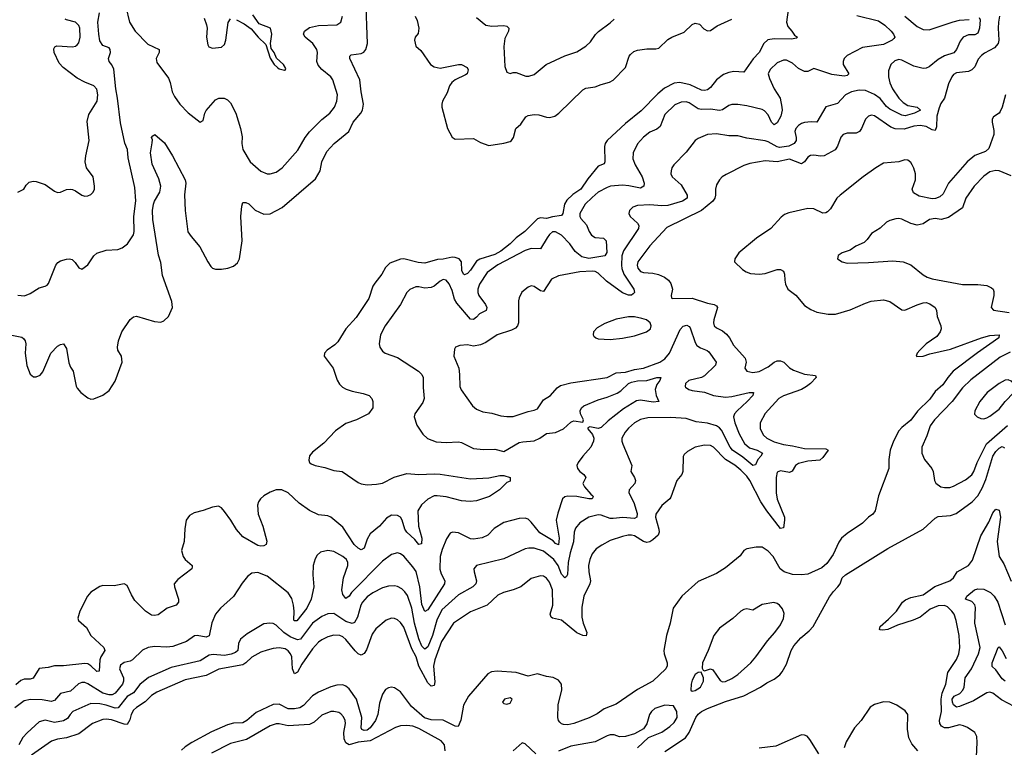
# Model space of a CAD drawing. Header units: inches. Extents: x 1694797 to 1849917, y 907313 to 1017959.
# Tile 388 of 656: x 1731682 to 1738165, y 980173 to 984966. Entities that reach past the tile are written whole.
import ezdxf

# ---------------------------------------------------------------- set-up
doc = ezdxf.new("R2010")
doc.units = ezdxf.units.IN
doc.header["$MEASUREMENT"] = 0
doc.layers.add('B7938', color=7, linetype='Continuous')

msp = doc.modelspace()

# ---------------------------------------------------------------- linework, layer by layer
at = {"layer": 'B7938', "color": 5}
for points, elevation in [([(1731628.7, 982888.7), (1731695, 982875), (1731706.9, 982866.9), (1731718, 982850), (1731722.3, 982830), (1731718.5, 982770), (1731729.1, 982689.1), (1731750.4, 982630.4), (1731773.4, 982613.4), (1731790, 982613), (1731816, 982624), (1731833.2, 982646.8), (1731887.2, 982770), (1731930, 982815.6), (1731950, 982827), (1731970, 982830.4), (1731990, 982801), (1732006, 982706), (1732016.9, 982676.9), (1732033.4, 982650), (1732053, 982553), (1732059.6, 982539.6), (1732083.8, 982510), (1732130, 982474.9), (1732150, 982467), (1732170, 982468.8), (1732227.9, 982492.1), (1732270, 982522.6), (1732310, 982585.5), (1732355.4, 982710), (1732351.5, 982750), (1732327, 982790), (1732325.6, 982810), (1732332.6, 982850), (1732354, 982910), (1732410, 982990.3), (1732430, 983008.7), (1732450, 983013.7), (1732570, 982977), (1732610, 982974), (1732630, 982982), (1732660.5, 983010), (1732687.4, 983070), (1732683.5, 983110), (1732621.7, 983281.7), (1732610, 983366.6), (1732595.7, 983415.7), (1732557.5, 983650), (1732556.6, 983710), (1732563.2, 983750), (1732570, 983770.3), (1732604.7, 983830), (1732609.8, 983869.8), (1732598, 983918), (1732553.3, 984013.3), (1732542.7, 984090), (1732554.7, 984154.7), (1732555.1, 984175.1), (1732549.7, 984190), (1732559.1, 984200.9), (1732570.5, 984210.5), (1732634.1, 984154.1), (1732686.7, 984070), (1732771.5, 983910), (1732774.9, 983890), (1732767.5, 983812.5), (1732770.2, 983709.8), (1732789.2, 983569.2), (1732810, 983537.2), (1732867, 983470), (1732919.7, 983370), (1732940.7, 983340.7), (1732950, 983330.3), (1732970, 983322), (1733010, 983322.2), (1733051.6, 983328.4), (1733090, 983342), (1733116.4, 983363.6), (1733129.8, 983390), (1733146.8, 983510), (1733138.2, 983670), (1733143.3, 983736.7), (1733150, 983762.8), (1733170, 983762.4), (1733190, 983752), (1733232.3, 983712.3), (1733290, 983686), (1733330, 983688), (1733410, 983728.3), (1733630, 983917.7), (1733659.4, 983970), (1733670.9, 984029.1), (1733702.9, 984097.1), (1733752.3, 984150), (1733847.7, 984230), (1733877.7, 984290), (1733928.1, 984350), (1733939.1, 984370), (1733944.5, 984410), (1733929.2, 984490), (1733922.2, 984570), (1733856.4, 984710), (1733854.5, 984725.5), (1733864.9, 984735.1), (1733930, 984742.7), (1733947.5, 984752.5), (1733960.6, 984770), (1733970.8, 984809.2), (1733959.8, 985110)], 720), ([(1736742.3, 985030), (1736731.6, 984950), (1736740.2, 984920.2), (1736766.8, 984890), (1736783, 984863), (1736802, 984850), (1736796, 984844), (1736762.5, 984837.5), (1736650, 984839.8), (1736606.7, 984833.3), (1736580.8, 984810), (1736550.2, 984750), (1736512.1, 984707.9), (1736450, 984619.3), (1736384.9, 984624.9), (1736350, 984618.6), (1736315.2, 984604.8), (1736269.2, 984570.7), (1736230, 984519.8), (1736210, 984504.8), (1736190, 984499.2), (1736170, 984502.4), (1736096.5, 984536.5), (1736027.7, 984552.3), (1735992, 984548), (1735926.2, 984513.8), (1735882.7, 984477.3), (1735774.3, 984365.7), (1735670, 984281.9), (1735550.2, 984170), (1735537.1, 984150), (1735532.6, 984130), (1735535.2, 984030), (1735530, 984016), (1735490, 984000.4), (1735422.3, 983917.7), (1735375.7, 983850), (1735324.6, 983815.4), (1735283.7, 983776.3), (1735268.4, 983750), (1735256.8, 983690), (1735250, 983675.8), (1735190, 983667.8), (1735150, 983657.3), (1735110, 983661.4), (1735090, 983654.6), (1735007.2, 983570), (1734950, 983528.5), (1734910.1, 983490), (1734850, 983442.3), (1734810, 983419.9), (1734711.6, 983388.4), (1734690, 983374.7), (1734650, 983315.4), (1734630, 983294.3), (1734610, 983284.8), (1734604.5, 983290), (1734593.6, 983313.6), (1734590.9, 983370.9), (1734575.6, 983390), (1734550, 983400.2), (1734530, 983401.5), (1734470, 983387.6), (1734432.8, 983387.2), (1734350, 983361.5), (1734305.6, 983365.6), (1734210, 983389.8), (1734190, 983388), (1734118.7, 983361.3), (1734090, 983333.3), (1734065.7, 983290), (1734018.9, 983230), (1734007.5, 983210), (1733979.7, 983130), (1733896.1, 983003.9), (1733828.2, 982930), (1733776.7, 982843.3), (1733756.6, 982823.4), (1733706.4, 982790), (1733688.8, 982770), (1733687, 982750), (1733746.4, 982670), (1733772.5, 982592.5), (1733786.2, 982566.2), (1733806.4, 982546.4), (1733831.7, 982531.7), (1733870, 982518.8), (1733944, 982504), (1733982.8, 982490), (1734000.7, 982470), (1734007.3, 982450), (1734007.3, 982410), (1733977.3, 982370), (1733899.3, 982330), (1733830, 982305.7), (1733761.6, 982258.4), (1733684.4, 982175.6), (1733610, 982116.4), (1733590, 982092.8), (1733584.9, 982064.9), (1733589.2, 982050), (1733600.8, 982040.8), (1733627.3, 982030), (1733690, 982017.2), (1733750, 981997.7), (1733804, 981990), (1733910, 981916.9), (1733930, 981908.8), (1733970, 981903), (1734030, 981906.3), (1734070, 981913.6), (1734148, 981952), (1734230, 981976.1), (1734310, 981969.5), (1734410, 981975.3), (1734450, 981973.2), (1734650, 981942.4), (1734770, 981948.5), (1734844, 981964), (1734870, 981964), (1734912, 981950), (1734910, 981926), (1734890, 981918), (1734841, 981870), (1734774.1, 981825.9), (1734690, 981796.8), (1734647.1, 981792.9), (1734590, 981796.2), (1734490, 981822.4), (1734430.5, 981830.5), (1734410, 981829), (1734370, 981808.9), (1734326.7, 981770), (1734302.7, 981730), (1734307.5, 981630), (1734330.2, 981550), (1734327.3, 981512.7), (1734310, 981509.6), (1734282.7, 981542.7), (1734229.9, 981590), (1734216.8, 981610), (1734200.2, 981670), (1734189.2, 981689.2), (1734170, 981700.7), (1734130, 981702), (1734097.1, 981682.9), (1734050, 981629.8), (1733990, 981578.8), (1733970, 981545.4), (1733950, 981485.7), (1733930, 981473), (1733910, 981485.2), (1733884.9, 981510), (1733810, 981624.1), (1733730, 981688.6), (1733710, 981697.1), (1733650, 981705), (1733590, 981734.1), (1733520.7, 981780.7), (1733450, 981848.7), (1733408.3, 981868.3), (1733370, 981869.1), (1733330, 981853.6), (1733290, 981829), (1733267.8, 981810), (1733253.2, 981790), (1733248.3, 981768.3), (1733251.4, 981710), (1733282, 981630), (1733308.5, 981531.5), (1733304.9, 981510), (1733290, 981500.5), (1733270, 981498.5), (1733250, 981503.1), (1733150, 981560.8), (1733108.1, 981608.1), (1733070.7, 981670), (1733030, 981725.7), (1733010, 981749.7), (1732990, 981761.3), (1732950, 981755.3), (1732890, 981732.8), (1732830, 981718.5), (1732799.2, 981700.8), (1732778.3, 981670), (1732768.3, 981611.7), (1732764, 981530), (1732746.7, 981470), (1732758.3, 981430), (1732770, 981410.4), (1732818, 981370), (1732817.1, 981362.9), (1732814, 981350), (1732721.7, 981278.3), (1732699.5, 981250), (1732700.3, 981230), (1732726.7, 981150), (1732726.4, 981130), (1732710.8, 981110), (1732653, 981090), (1732593.4, 981046.6), (1732570, 981041.4), (1732550, 981044.2), (1732510, 981069.7), (1732440.4, 981140.4), (1732417.1, 981177.1), (1732390, 981239.3), (1732370, 981249.6), (1732302.5, 981237.5), (1732230, 981238.3), (1732210, 981232.6), (1732150, 981194.7), (1732127, 981170), (1732077, 981070), (1732064.9, 981024.9), (1732068.9, 981008.9), (1732122.3, 980962.3), (1732149.1, 980910), (1732236.1, 980830), (1732241.6, 980810), (1732215.9, 980770), (1732208.3, 980750), (1732204, 980676), (1732190, 980672.8), (1732150.8, 980710.8), (1732130, 980722.7), (1732110, 980725.6), (1731969.9, 980709.9), (1731910, 980709.8), (1731870, 980698), (1731810, 980692.5), (1731770.9, 980629.1), (1731750, 980622.3), (1731710, 980622), (1731690, 980614), (1731656, 980584)], 720), ([(1731670, 983150.4), (1731712.7, 983147.3), (1731750, 983163.1), (1731810, 983200.5), (1731850, 983210.7), (1731862, 983218), (1731871.5, 983228.5), (1731920.5, 983350), (1731932.6, 983367.4), (1731950, 983378.4), (1731990, 983388.4), (1732010, 983390.4), (1732026, 983386), (1732046.7, 983366.7), (1732070, 983330.8), (1732090, 983322), (1732130, 983350.6), (1732169.7, 983410.3), (1732190, 983428.2), (1732250, 983448.2), (1732327, 983453), (1732357.2, 983462.8), (1732391.1, 983488.9), (1732431, 983549), (1732435.1, 983570), (1732432.3, 983670), (1732446.2, 983773.8), (1732439.8, 983859.8), (1732395.7, 984055.7), (1732391.6, 984110), (1732373.6, 984153.6), (1732345.9, 984285.9), (1732326.5, 984450), (1732313.6, 984510), (1732300.3, 984640.3), (1732289.1, 984669.1), (1732271.1, 984690), (1732265.6, 984710), (1732278.5, 984750), (1732277.4, 984770), (1732270, 984780.7), (1732230, 984796.3), (1732210, 984827), (1732202.2, 984870), (1732196.4, 984950), (1732208, 985010)], 740), ([(1732379.3, 985050), (1732405.2, 984950), (1732440.9, 984890), (1732525.7, 984805.7), (1732600.3, 984770), (1732599, 984750), (1732581.2, 984710), (1732583.6, 984683.6), (1732661.1, 984581.1), (1732672, 984552), (1732685.1, 984490), (1732700.8, 984460.8), (1732736.5, 984410), (1732790, 984352.8), (1732870, 984291), (1732890, 984302), (1732900.5, 984350), (1732910, 984367.3), (1732970, 984437.3), (1732992.1, 984447.9), (1733027.9, 984447.9), (1733050, 984437.3), (1733070, 984419.1), (1733104.9, 984350), (1733135.8, 984250), (1733145.9, 984194.1), (1733144.6, 984150), (1733151.8, 984110), (1733199.5, 984030), (1733270, 983967.7), (1733310, 983951.6), (1733330, 983950.3), (1733370, 983961.3), (1733410, 983989.1), (1733513, 984107), (1733560.6, 984190), (1733590, 984228.3), (1733672, 984308), (1733722.7, 984350), (1733754.4, 984390), (1733770.8, 984430), (1733774, 984470), (1733743.9, 984570), (1733731.1, 984590), (1733670, 984637.8), (1733646.5, 984666.5), (1733639, 984690), (1733641.8, 984750), (1733638.2, 984770), (1733611.6, 984810), (1733561, 984850), (1733549.8, 984870), (1733556.4, 984890), (1733590, 984914.5), (1733650, 984927.1), (1733768.7, 984931.3), (1733795.1, 984950), (1733806.6, 984990)], 740), ([(1737194.2, 984994.2), (1737337.3, 984957.3), (1737378.6, 984930), (1737420.2, 984890), (1737435.5, 984870), (1737443.6, 984850), (1737438.3, 984841.7), (1737426.7, 984830), (1737370, 984803.4), (1737230, 984781.9), (1737129, 984730), (1737109.3, 984710), (1737103, 984690), (1737104.6, 984670), (1737141.1, 984610), (1737130, 984598.9), (1737110, 984592.8), (1737030, 984604.3), (1736910, 984643.5), (1736870, 984623.6), (1736850, 984624.4), (1736810, 984644.5), (1736770, 984680.3), (1736730, 984699), (1736710, 984699.4), (1736670, 984681.2), (1736622, 984638), (1736610.2, 984610), (1736618.6, 984578.6), (1736650.2, 984510), (1736689.3, 984449.3), (1736700.9, 984390), (1736702.1, 984370), (1736694, 984330), (1736670, 984287), (1736650, 984273.7), (1736631.5, 984291.5), (1736610, 984339.7), (1736584.8, 984364.8), (1736570, 984373.8), (1736470, 984399), (1736410, 984406.8), (1736370, 984407), (1736350, 984400.3), (1736310, 984372.9), (1736290, 984368.1), (1736230, 984377.5), (1736170, 984375), (1736150, 984379.3), (1736090, 984417.2), (1736070, 984424.2), (1736038, 984422), (1735995.4, 984404.6), (1735930, 984341.3), (1735898.7, 984261.3), (1735876.1, 984243.9), (1735830, 984224), (1735790, 984193), (1735750, 984147.3), (1735721.1, 984090), (1735718.9, 984050), (1735734.7, 984010), (1735780.5, 983930), (1735792.7, 983890), (1735791.6, 983868.4), (1735770, 983855.3), (1735692.3, 983872.3), (1735650, 983876.3), (1735571.4, 983868.6), (1735550, 983861.5), (1735491.6, 983830), (1735450, 983794), (1735406, 983750), (1735370.2, 983690), (1735369.3, 983670), (1735375.8, 983655.8), (1735414.4, 983614.4), (1735430.2, 983570), (1735445.6, 983545.6), (1735470, 983530.9), (1735526, 983526), (1735542.4, 983510), (1735546.6, 983433.4), (1735534.9, 983410), (1735430, 983393.1), (1735383.7, 983403.7), (1735339.9, 983439.9), (1735304.2, 983490), (1735250, 983547.1), (1735210, 983569), (1735190, 983567.7), (1735170, 983552), (1735154, 983530), (1735110, 983456.8), (1735050, 983459.3), (1735010, 983445.9), (1734830, 983351.4), (1734759.5, 983300.5), (1734710, 983222.9), (1734699.2, 983190), (1734698.6, 983170), (1734703.9, 983150), (1734749.3, 983090), (1734757.5, 983070), (1734753.4, 983050), (1734710, 983028.9), (1734690, 983006), (1734670, 982991.7), (1734650, 982993.5), (1734559.6, 983099.6), (1734545, 983125), (1734530, 983181.1), (1734510, 983225.7), (1734490, 983250.9), (1734470, 983254), (1734450, 983244.2), (1734410, 983209.8), (1734390, 983201.2), (1734350, 983197.8), (1734310, 983207.2), (1734290, 983207.1), (1734250, 983189.7), (1734230, 983169.6), (1734189.3, 983090.7), (1734088.8, 982950), (1734057, 982890), (1734048.5, 982830), (1734052.7, 982810), (1734070, 982782), (1734089, 982769), (1734170, 982740.3), (1734308.2, 982650), (1734328.5, 982630), (1734337.6, 982610), (1734337.3, 982542.7), (1734345.2, 982470), (1734335.6, 982444.4), (1734282.3, 982370), (1734278.3, 982350), (1734295.5, 982295.5), (1734335.5, 982235.5), (1734367.6, 982207.6), (1734424.7, 982184.7), (1734490, 982180.8), (1734570, 982185.5), (1734590, 982180.8), (1734670, 982142.3), (1734735.6, 982135.6), (1734810, 982137), (1734870, 982122.3), (1734970, 982180.5), (1734993.6, 982186.4), (1735070, 982191.2), (1735107.3, 982210), (1735150, 982239.8), (1735210, 982248), (1735263.1, 982270), (1735310, 982315.2), (1735320.2, 982319.8), (1735330, 982322.8), (1735390, 982314.8), (1735393.3, 982330), (1735374.5, 982370), (1735372.1, 982390), (1735380.3, 982410), (1735396.7, 982423.3), (1735490, 982462.3), (1735550, 982479.5), (1735615, 982505), (1735639.1, 982520.9), (1735690, 982568.8), (1735710, 982577.5), (1735750, 982587.8), (1735810, 982588.8), (1735877.2, 982610), (1735902.8, 982610), (1735897.3, 982590), (1735877.1, 982562.9), (1735866, 982530), (1735871.4, 982491.4), (1735890.4, 982450), (1735852.6, 982447.4), (1735770, 982459.9), (1735744, 982456), (1735658.3, 982401.7), (1735556.2, 982323.8), (1735510, 982279.4), (1735490, 982272.8), (1735435.9, 982284.1), (1735422.6, 982277.4), (1735422.6, 982270), (1735453.4, 982233.4), (1735461.2, 982210), (1735460.1, 982190), (1735442.6, 982150), (1735389.3, 982090), (1735359.6, 982050), (1735350.3, 982030), (1735353.4, 982010), (1735369.4, 981989.4), (1735397.1, 981970), (1735408.4, 981950), (1735390.3, 981910), (1735400.3, 981890), (1735441.5, 981841.5), (1735456.4, 981830), (1735456.7, 981823.3), (1735451.3, 981810), (1735430.1, 981809.9), (1735350, 981826.2), (1735291.6, 981828.4), (1735270, 981823.1), (1735255.2, 981810), (1735224, 981716), (1735214.7, 981670), (1735233.9, 981550), (1735230, 981506.3), (1735210, 981515.3), (1735193.5, 981533.5), (1735106.3, 981586.3), (1735050, 981657.2), (1735030, 981676.9), (1735010, 981682.7), (1734970, 981680.3), (1734870, 981653.3), (1734805.3, 981614.7), (1734763.7, 981570), (1734727.1, 981552.9), (1734670, 981544.9), (1734650, 981547.4), (1734570, 981585.1), (1734530.4, 981589.6), (1734516.7, 981583.3), (1734492.4, 981547.6), (1734463.1, 981476.9), (1734450.8, 981429.2), (1734446.9, 981346.9), (1734456.2, 981316.2), (1734481.3, 981270), (1734477.9, 981250), (1734370, 981079.8), (1734350, 981066.9), (1734330, 981113.3), (1734317, 981230), (1734291.2, 981331.2), (1734270, 981362.9), (1734210, 981432.1), (1734190, 981446.9), (1734170, 981454.3), (1734130, 981442.4), (1734070, 981399.7), (1733866.8, 981193.2), (1733850, 981167.9), (1733830, 981154), (1733810, 981179.7), (1733803.6, 981210), (1733813.5, 981290), (1733842.4, 981370), (1733842.2, 981390), (1733832.5, 981410), (1733810, 981430.8), (1733750, 981462.6), (1733710, 981469.6), (1733662, 981458), (1733641.1, 981438.9), (1733626, 981414), (1733613.7, 981370), (1733611.6, 981310), (1733618.9, 981230), (1733600.4, 981150), (1733571.2, 981090), (1733507.4, 981007.4), (1733490, 981005.4), (1733487.3, 981010), (1733489.3, 981070), (1733485.5, 981110), (1733473.8, 981153.8), (1733450, 981189.8), (1733310, 981300.3), (1733250, 981324), (1733210, 981319.6), (1733182, 981298), (1733145.7, 981254.3), (1733090, 981166), (1733003.1, 981090), (1732971.7, 981050), (1732945.9, 980994.1), (1732930, 980907.8), (1732910, 980898.2), (1732850, 980910.9), (1732831.6, 980908.4), (1732780.4, 980870), (1732690, 980838), (1732650, 980833.8), (1732570, 980836.8), (1732526.8, 980830), (1732490, 980813.3), (1732424.4, 980750), (1732410, 980741), (1732370, 980733.1), (1732345.9, 980714.1), (1732339.1, 980690), (1732364.1, 980630), (1732365.7, 980610), (1732357.5, 980590), (1732310.1, 980530), (1732290, 980519.7), (1732270, 980518.5), (1732229, 980529), (1732130, 980592.2), (1732110, 980600.7), (1732090, 980601.2), (1732068.9, 980591.1), (1732016.1, 980543.9), (1731950, 980527.1), (1731910, 980482.8), (1731901.3, 980478.7), (1731890, 980475), (1731830, 980485.2), (1731752.2, 980487.8), (1731710, 980478.5), (1731650, 980434.2)], 740), ([(1731670, 983830.8), (1731709.4, 983850.6), (1731723.9, 983876.1), (1731744.2, 983895.8), (1731770, 983901.6), (1731790, 983899.5), (1731850, 983879.3), (1731910, 983835.5), (1731930, 983828), (1731950, 983830.5), (1731990, 983848.2), (1732014, 983850), (1732030, 983848), (1732050, 983838), (1732091, 983810), (1732110, 983803.7), (1732130, 983805.3), (1732150, 983814.9), (1732165.1, 983830), (1732174, 983850), (1732174.3, 983870), (1732165.6, 983930), (1732121.1, 983990), (1732113.1, 984030), (1732117.2, 984070), (1732138, 984170), (1732125.3, 984294.7), (1732137.8, 984342.2), (1732191.1, 984430), (1732196.4, 984470), (1732190, 984509), (1732169.2, 984530), (1732110, 984553.3), (1732060.2, 984580.2), (1731967.3, 984650), (1731940.6, 984680.6), (1731908.2, 984750), (1731905.4, 984774.6), (1731913.1, 984786.9), (1731926.9, 984793.1), (1732030, 984786.9), (1732050, 984791.6), (1732059.7, 984800.3), (1732070, 984812.7), (1732079.1, 984850), (1732076.8, 984910), (1732070, 984927.8), (1732050, 984949.7), (1731990, 984964.2), (1731982, 984970)], 760), ([(1737999.2, 984979.2), (1738004.9, 984964.9), (1738000.5, 984910), (1737990, 984876.3), (1737970, 984866), (1737930, 984865.2), (1737894.7, 984850), (1737875.1, 984824.9), (1737850, 984768.6), (1737832.9, 984747.1), (1737770, 984728.9), (1737730, 984703.4), (1737670, 984654.5), (1737650, 984645.6), (1737630, 984645.4), (1737570, 984659.1), (1737490, 984699.8), (1737470, 984704), (1737444.1, 984695.9), (1737417.6, 984670), (1737403.1, 984630), (1737401.2, 984590), (1737410.2, 984550), (1737428.6, 984510), (1737469.4, 984450), (1737499.8, 984419.8), (1737530, 984401.1), (1737590.7, 984390), (1737612, 984370), (1737573, 984350), (1737511.9, 984331.9), (1737490, 984336.2), (1737410, 984377.3), (1737390, 984393.4), (1737346.4, 984446.4), (1737310, 984474), (1737250, 984499.6), (1737210, 984501.9), (1737159.5, 984490), (1737119.5, 984470), (1737065.5, 984414.5), (1736989.1, 984390.9), (1736930.1, 984289.9), (1736893.3, 984293.3), (1736850, 984289), (1736830, 984283.1), (1736809, 984270), (1736791.4, 984250), (1736786.4, 984230), (1736795, 984190), (1736794.2, 984170), (1736780.7, 984150), (1736746.2, 984133.8), (1736684.8, 984124.8), (1736668.7, 984128.7), (1736610, 984162.2), (1736590, 984167.2), (1736470, 984185.3), (1736410, 984200.4), (1736350, 984200.3), (1736270, 984215), (1736210, 984209.8), (1736150, 984183.1), (1736130, 984169.7), (1736070, 984093.3), (1735988.5, 984010), (1735975.3, 983990), (1735970.3, 983970), (1735968.7, 983950), (1735977.6, 983930), (1736038, 983878), (1736076.1, 983810), (1736075.6, 983790), (1736046.7, 983770), (1735950, 983742.2), (1735910, 983739.3), (1735830, 983745.8), (1735750, 983741.4), (1735718, 983730), (1735697.1, 983710), (1735692.4, 983690), (1735700.4, 983670), (1735750, 983625.3), (1735759.2, 983610), (1735757.1, 983590), (1735657.2, 983442.8), (1735646.2, 983410), (1735644, 983350), (1735646.2, 983326.2), (1735659.6, 983290), (1735724.7, 983190), (1735728.9, 983170), (1735720.5, 983159.5), (1735710, 983152.4), (1735690, 983150.8), (1735650, 983166.4), (1735544.4, 983244.4), (1735490, 983295.5), (1735470, 983306.3), (1735450, 983310.5), (1735370, 983305.5), (1735230, 983278.7), (1735184.2, 983255.8), (1735130, 983176.3), (1735110, 983179.7), (1735070, 983209.6), (1735050, 983212.6), (1735030, 983203.6), (1734988.9, 983171.1), (1734970, 983134), (1734965.9, 983114.1), (1734965.5, 982970), (1734958.9, 982950), (1734945.6, 982934.4), (1734919.3, 982920.7), (1734826.4, 982890), (1734750, 982839.7), (1734715.3, 982824.7), (1734670, 982816.4), (1734630, 982824.5), (1734580.5, 982819.5), (1734550.7, 982809.3), (1734545.2, 982794.8), (1734540.3, 982750), (1734572.2, 982670), (1734578, 982630), (1734580.3, 982550), (1734588.1, 982528.1), (1734663.4, 982423.4), (1734690, 982399.5), (1734730, 982382), (1734790, 982373.8), (1734850, 982356.9), (1734890, 982351.6), (1734930, 982352.9), (1735030, 982384.9), (1735070, 982393.1), (1735090, 982403.6), (1735130, 982462.3), (1735177, 982490), (1735219.5, 982540.5), (1735243, 982557), (1735310, 982573.4), (1735550, 982608.4), (1735610, 982639.1), (1735670, 982645.1), (1735730, 982662.1), (1735790, 982671.7), (1735896.8, 982710), (1735930, 982733.1), (1735959.3, 982770), (1736030, 982924.4), (1736050, 982948), (1736073.8, 982953.8), (1736090, 982945.3), (1736096.1, 982936.1), (1736130, 982839.3), (1736141, 982821), (1736163.7, 982803.7), (1736207.6, 982787.6), (1736218.9, 982778.9), (1736268, 982710), (1736263.5, 982690), (1736190, 982620.3), (1736170, 982609.8), (1736087, 982590), (1736066, 982570), (1736062.6, 982550), (1736066, 982546), (1736088, 982530), (1736110, 982524.1), (1736190, 982513.4), (1736250, 982491.6), (1736330, 982479.8), (1736370, 982483), (1736484, 982510), (1736513, 982510), (1736508.8, 982490), (1736471.8, 982450), (1736405.2, 982390), (1736388.7, 982370), (1736382.7, 982350), (1736389.5, 982310), (1736418.6, 982238.6), (1736454.3, 982174.3), (1736486.2, 982146.2), (1736538, 982130), (1736573.4, 982110), (1736561.5, 982090), (1736541.6, 982070), (1736527.1, 982032.9), (1736510, 982028.9), (1736443.6, 982083.6), (1736374.3, 982130), (1736359.9, 982150), (1736302.1, 982262.1), (1736290, 982276.9), (1736269.8, 982290), (1736210, 982307.7), (1736136.8, 982316.8), (1736070, 982339.7), (1735970, 982344.9), (1735817.5, 982342.5), (1735770, 982331.6), (1735730, 982309.8), (1735690, 982275.6), (1735669.2, 982250), (1735647.2, 982210), (1735646.8, 982190), (1735653.2, 982170), (1735712, 982030), (1735704.9, 981990), (1735730.2, 981950.2), (1735736.9, 981930), (1735731.4, 981910), (1735695.2, 981870), (1735691.6, 981850), (1735726, 981786), (1735747.4, 981712.6), (1735745.4, 981690), (1735730, 981680.2), (1735653.3, 981686.7), (1735590, 981679.5), (1735570, 981680.9), (1735510, 981702), (1735490, 981703.7), (1735430, 981689.8), (1735370, 981651.1), (1735342.3, 981617.7), (1735332, 981590), (1735327.4, 981527.4), (1735305.4, 981454.6), (1735291.9, 981390), (1735289.3, 981310.7), (1735282.2, 981297.8), (1735270.2, 981289.8), (1735250, 981314.8), (1735226.9, 981370), (1735198.8, 981410), (1735130, 981464.4), (1735070, 981485.2), (1735034.6, 981485.4), (1735010, 981480.3), (1734870, 981415.5), (1734688.7, 981371.3), (1734672, 981350), (1734673.1, 981330), (1734690.2, 981270.2), (1734685.5, 981250), (1734665.3, 981230), (1734570, 981178.6), (1734461.9, 981078.1), (1734428.3, 981010), (1734399.5, 980910), (1734370, 980835.1), (1734350, 980820.2), (1734330, 980838.8), (1734310, 980887.4), (1734280.1, 980990), (1734263.4, 981090), (1734234.3, 981174.3), (1734218.1, 981198.1), (1734197.4, 981217.4), (1734170, 981233.2), (1734150, 981237), (1734110, 981235.4), (1734070, 981222.9), (1734006.5, 981190), (1733970, 981164.4), (1733938.9, 981130), (1733927.2, 981110), (1733906.5, 981030), (1733885.3, 980994.7), (1733870, 980989.1), (1733830, 981003), (1733750, 981054.5), (1733710, 981052.1), (1733670, 981035), (1733610, 980991.3), (1733530, 980886.1), (1733510, 980880.9), (1733461.8, 980901.8), (1733420.5, 980930), (1733370, 980978.2), (1733350, 980988.7), (1733328.2, 980991.8), (1733290, 980986), (1733178.6, 980921.4), (1733134.8, 980885.2), (1733122.8, 980857.2), (1733117, 980810), (1733103, 980797), (1733073.7, 980786.3), (1733030, 980778.4), (1732955.6, 980784.4), (1732930, 980779.6), (1732870, 980742.5), (1732679.9, 980700.1), (1732530, 980632.5), (1732473.3, 980586.7), (1732430, 980532.2), (1732390, 980507.1), (1732330, 980433.3), (1732310, 980430.4), (1732250, 980451.7), (1732210, 980459.7), (1732150, 980462.2), (1732031.3, 980408.7), (1732013, 980390), (1731996.5, 980363.5), (1731970, 980346.8), (1731910, 980337.9), (1731850, 980353), (1731810, 980342.2), (1731730, 980269.8), (1731701.9, 980238.1), (1731675.5, 980190)], 760), ([(1738134, 984990), (1738127.5, 984950), (1738125, 984910), (1738129, 984830), (1738124.6, 984810), (1738100.2, 984779.8), (1738034.1, 984745.9), (1738013.6, 984730), (1737993.5, 984706.5), (1737970, 984654.5), (1737950, 984634.8), (1737930, 984625.6), (1737850, 984616.1), (1737830, 984604), (1737818.5, 984590), (1737796.5, 984543.5), (1737770.7, 984449.3), (1737746.6, 984413.4), (1737735.1, 984384.9), (1737720.1, 984330), (1737719, 984261), (1737710, 984236.3), (1737690, 984240.3), (1737650, 984263.4), (1737610, 984269.2), (1737570, 984263.9), (1737505, 984245), (1737446.4, 984246.4), (1737418.1, 984258.1), (1737310, 984332), (1737290, 984337.2), (1737270, 984329.7), (1737251.8, 984310), (1737224.4, 984250), (1737210.2, 984229.8), (1737190, 984219.3), (1737130, 984218.8), (1737103.1, 984210), (1737087.5, 984192.5), (1737066.4, 984133.6), (1737051.6, 984108.4), (1736979.1, 984070), (1736953.7, 984066.3), (1736910, 984072.9), (1736888.8, 984071.2), (1736870, 984061.1), (1736850, 984029.7), (1736830, 984016.4), (1736750, 984047.5), (1736670, 984029.9), (1736590, 984035.7), (1736490, 984018.3), (1736450, 984004.4), (1736332.9, 983947.1), (1736307, 983930), (1736288.6, 983911.4), (1736270, 983878), (1736262.6, 983850), (1736263.8, 983810), (1736259.8, 983790), (1736245, 983770), (1736170.5, 983709.5), (1735943.5, 983596.5), (1735830, 983475.3), (1735751.8, 983370), (1735747.4, 983350), (1735751.1, 983330), (1735770, 983307.5), (1735790, 983301), (1735850, 983296.3), (1735888, 983288), (1735926.4, 983270), (1735953.7, 983250), (1735968.3, 983228.3), (1735980.2, 983190), (1735970.4, 983150), (1735973, 983133), (1735978, 983130), (1736110, 983130.6), (1736210, 983099.1), (1736254.9, 983090), (1736270, 983080.9), (1736276.1, 983070), (1736252.3, 982990), (1736249.4, 982969.4), (1736254, 982950), (1736270, 982936.5), (1736310, 982916.5), (1736335.5, 982895.5), (1736355, 982870), (1736381.5, 982821.5), (1736457.5, 982737.5), (1736465.4, 982710), (1736457, 982670), (1736470.3, 982650.3), (1736510, 982641.6), (1736550, 982648.1), (1736610, 982678.6), (1736650, 982711), (1736670, 982718.9), (1736690, 982719.5), (1736713.7, 982710), (1736750, 982673.2), (1736776.8, 982656.8), (1736850, 982631.7), (1736921.4, 982621.4), (1736926.7, 982610), (1736888.2, 982570), (1736862, 982550), (1736828.8, 982530), (1736711.6, 982488.4), (1736680.3, 982470), (1736590, 982373), (1736556.9, 982310), (1736557.4, 982270), (1736579.1, 982230), (1736600.2, 982210), (1736650, 982185.2), (1736710, 982166.9), (1736770, 982159.3), (1736850, 982141), (1736990, 982139.5), (1737004.9, 982130), (1736970, 982082.4), (1736950, 982065.1), (1736870, 982057.4), (1736810, 982042.9), (1736788.9, 982030), (1736767.5, 981992.5), (1736750, 981982.6), (1736690, 981994.8), (1736670, 981986.6), (1736661.8, 981950), (1736662.3, 981850), (1736670, 981808.7), (1736717, 981690), (1736718.1, 981670), (1736710, 981619.3), (1736690, 981615.1), (1736601.5, 981730), (1736561.9, 981790), (1736489, 981930), (1736470, 981958.4), (1736430, 981999.9), (1736390, 982030.9), (1736328.6, 982068.6), (1736250, 982150.9), (1736230, 982162), (1736190, 982164.5), (1736130, 982151), (1736077.7, 982122.2), (1736057, 982103), (1736050.4, 982089.6), (1736048.4, 981990), (1736040.5, 981970), (1736009, 981931), (1735970, 981821.2), (1735963, 981810), (1735910, 981766.3), (1735870.3, 981710), (1735868, 981690), (1735890.3, 981610), (1735892, 981590), (1735884.9, 981570), (1735850, 981539.7), (1735830, 981527.4), (1735810, 981522.7), (1735790, 981529.7), (1735730, 981565.5), (1735710, 981571.4), (1735688.6, 981571.4), (1735650, 981562.8), (1735570, 981535.1), (1735514.7, 981505.3), (1735478.4, 981481.6), (1735451.5, 981448.5), (1735435.6, 981410), (1735427.6, 981370), (1735428.4, 981328.4), (1735439.5, 981270), (1735434.9, 981250), (1735396.3, 981170), (1735383.9, 981096.1), (1735382.3, 981030), (1735391.3, 980990), (1735415.2, 980930), (1735411.5, 980908.5), (1735390, 980909.9), (1735350, 980927.8), (1735250, 981009.8), (1735190, 981024.2), (1735182, 981030), (1735174.6, 981050), (1735191.6, 981110), (1735189.9, 981210), (1735170, 981260.5), (1735150, 981288.5), (1735130, 981299.8), (1735110, 981302), (1735050, 981284.4), (1734980.5, 981230), (1734930.1, 981209.9), (1734867.7, 981192.3), (1734830, 981175.3), (1734759.6, 981110), (1734650, 981066.6), (1734538.9, 980990), (1734459.9, 980870), (1734414.9, 980750), (1734406.9, 980706.9), (1734415, 980605), (1734410, 980579.7), (1734402.7, 980577.3), (1734390, 980576.2), (1734370, 980597.7), (1734310, 980707.7), (1734291.1, 980770), (1734263.1, 980823.1), (1734210, 980964.4), (1734190, 980996.4), (1734170, 981013.5), (1734150, 981021.7), (1734130, 981023.1), (1734095.5, 981010), (1734026.1, 980953.9), (1734002.3, 980917.7), (1733964.6, 980815.4), (1733950, 980791.4), (1733930, 980779.9), (1733910, 980788.7), (1733890, 980808.3), (1733830, 980883.2), (1733810, 980900.2), (1733790, 980909.8), (1733750, 980913), (1733710, 980901), (1733670, 980881.6), (1733650, 980866.8), (1733610, 980821.2), (1733539.1, 980720.9), (1733510, 980668.5), (1733490, 980658), (1733477.8, 980690), (1733472.9, 980770), (1733465.4, 980790), (1733450, 980809.8), (1733430, 980821.6), (1733390, 980829.2), (1733350, 980825), (1733310, 980814), (1733270, 980799.5), (1733210, 980767.7), (1733170.1, 980729.9), (1733150, 980717.5), (1732992.6, 980687.4), (1732910, 980646.8), (1732770, 980618.4), (1732584.3, 980535.7), (1732550, 980513.9), (1732507.3, 980472.7), (1732450, 980436.5), (1732430, 980418.5), (1732416.4, 980390), (1732406.7, 980353.3), (1732390, 980324), (1732370, 980325.5), (1732285.4, 980354.6), (1732250, 980359), (1732230, 980356.8), (1732160.9, 980330), (1732070, 980263.2), (1731990, 980236.4), (1731930, 980226.6), (1731890, 980213.3), (1731758.2, 980121.8)], 780), ([(1732895.3, 984975.3), (1732911.7, 984931.7), (1732915.3, 984910), (1732911.8, 984850), (1732919.9, 984799.9), (1732927, 984787), (1732950, 984777.6), (1733010, 984785.7), (1733030, 984801.6), (1733039.8, 984830), (1733053.4, 984946.6), (1733070, 984970.5)], 760), ([(1733110, 984966), (1733159.6, 984939.6), (1733206.6, 984906.6), (1733250.8, 984850), (1733302, 984802), (1733330, 984712), (1733358, 984670), (1733378, 984650), (1733390, 984642.8), (1733426, 984634), (1733430, 984634), (1733434.6, 984645.4), (1733419, 984670), (1733372.3, 984712.3), (1733357.2, 984750), (1733337.2, 984777.2), (1733332.7, 984810), (1733342.7, 984870), (1733332.7, 984910), (1733258.6, 984938.6), (1733217.4, 984997.4)], 760), ([(1734286, 984990), (1734299.5, 984959.5), (1734310.3, 984909.7), (1734305.5, 984874.5), (1734285.5, 984850), (1734280.5, 984830), (1734290, 984791.3), (1734322, 984762), (1734387.3, 984670), (1734410, 984654.9), (1734450, 984647), (1734570, 984671.6), (1734590, 984670.3), (1734628, 984650), (1734634.6, 984634.6), (1734627, 984610), (1734617.4, 984602.6), (1734550, 984570.8), (1734527.4, 984552.6), (1734512.2, 984530), (1734495.6, 984484.4), (1734465.7, 984430), (1734460.4, 984410), (1734461.6, 984390), (1734498.7, 984250), (1734530, 984191.3), (1734550, 984178.8), (1734670, 984182.8), (1734716.1, 984156.1), (1734770, 984138), (1734870, 984152.2), (1734910, 984163.1), (1734919.5, 984170), (1734933.3, 984190), (1734948.3, 984250), (1734981.2, 984278.8), (1735014.1, 984325.9), (1735030, 984333.8), (1735070, 984341.8), (1735100, 984340), (1735150, 984323.1), (1735170, 984321.1), (1735205.2, 984330), (1735232, 984350), (1735390, 984504.9), (1735410, 984514.9), (1735470, 984523), (1735510, 984539.3), (1735565.6, 984554.4), (1735590, 984567.3), (1735670, 984651), (1735694.8, 984725.2), (1735702.6, 984737.4), (1735724.6, 984755.4), (1735750, 984764.3), (1735810, 984774.2), (1735870, 984774), (1735890, 984778.5), (1735950, 984834.6), (1735976, 984850), (1736057.3, 984882.7), (1736110, 984933.7), (1736130, 984942.4), (1736156.7, 984936.7), (1736185.8, 984905.8), (1736210, 984892.7), (1736230, 984894.4), (1736274.2, 984925.8), (1736370, 984970.2)], 720), ([(1734690, 984980.4), (1734750, 984928.8), (1734790, 984922.8), (1734868.7, 984928.7), (1734890, 984923), (1734903, 984910), (1734900.5, 984890), (1734877, 984843), (1734868.5, 984790), (1734876.7, 984656.7), (1734890, 984620.7), (1734910, 984610.7), (1734930, 984617.3), (1734950, 984617.3), (1735013.4, 984593.4), (1735033.7, 984593.7), (1735070, 984604.9), (1735149.2, 984670.8), (1735270, 984727.5), (1735350, 984754.7), (1735408.3, 984791.7), (1735439.3, 984820.7), (1735472.2, 984867.8), (1735492, 984888), (1735570, 984945.3), (1735595.1, 984970)], 740), ([(1737510.2, 984990), (1737590, 984921.2), (1737630, 984902.2), (1737670, 984898.3), (1737827.3, 984952.7), (1737870, 984962.2), (1737933.7, 984966.3)], 760), ([(1738171.6, 984470), (1738150.2, 984389.8), (1738138.2, 984361.8), (1738130, 984349.6), (1738094.7, 984325.3), (1738084.9, 984310), (1738084.6, 984290), (1738096.8, 984236.8), (1738095.8, 984210), (1738063.3, 984116.7), (1738042, 984098), (1737969.7, 984070.3), (1737919.8, 984030), (1737798.2, 983890), (1737761.5, 983818.5), (1737740.2, 983799.8), (1737712.4, 983787.6), (1737690, 983786.7), (1737604, 983804), (1737566.3, 983826.3), (1737557, 983850), (1737579.5, 983910), (1737580.5, 983950), (1737570, 983987.8), (1737558.6, 984010), (1737550, 984025.4), (1737530, 984040.3), (1737510, 984041.8), (1737469.4, 984030.6), (1737370, 984021.5), (1737318.2, 983990), (1737236.5, 983930), (1737083.2, 983810), (1737062.9, 983790), (1737020.1, 983719.9), (1737000.7, 983699.3), (1736990, 983692.9), (1736970, 983692.5), (1736910, 983719.5), (1736870, 983722.4), (1736746.7, 983693.3), (1736717.5, 983682.5), (1736694.4, 983665.6), (1736628.1, 983590), (1736532.6, 983527.4), (1736416.9, 983430), (1736390.3, 983390), (1736388.2, 983370), (1736440.6, 983320.6), (1736464.5, 983304.5), (1736494.5, 983294.5), (1736550, 983289.4), (1736590, 983293.9), (1736670, 983321.3), (1736690, 983320.3), (1736710, 983310.3), (1736717.6, 983290), (1736718.7, 983250), (1736724.8, 983224.8), (1736739.5, 983190), (1736791.7, 983151.7), (1736850, 983083.7), (1736890, 983057), (1736930, 983040.3), (1737005.4, 983025.4), (1737053.2, 983026.8), (1737150, 983054.4), (1737250, 983099), (1737288.9, 983111.1), (1737370, 983120.3), (1737410, 983110.3), (1737490, 983054.9), (1737510, 983052.8), (1737590, 983088.4), (1737630, 983101.4), (1737650, 983103.5), (1737675.3, 983095.3), (1737708.7, 983070), (1737718.7, 983050), (1737723.2, 983010), (1737745.8, 982950), (1737748.2, 982930), (1737743.2, 982910), (1737721, 982879), (1737650.4, 982830), (1737608.2, 982790), (1737590.8, 982770), (1737584.7, 982750), (1737587.7, 982747.7), (1737630, 982748.9), (1737675.4, 982764.6), (1737810, 982796.4), (1738014.7, 982870), (1738070, 982885.1), (1738130.1, 982890.1), (1738128.7, 982870), (1737988, 982772), (1737828.8, 982650), (1737792.1, 982610), (1737759.3, 982560.7), (1737710, 982517.7), (1737674.4, 982465.6), (1737592.2, 982387.8), (1737550, 982327.3), (1737490, 982279.4), (1737470, 982256.8), (1737435.5, 982190), (1737413, 982130), (1737404, 982070), (1737404.6, 982010), (1737337.4, 981830), (1737314.9, 981730), (1737299.1, 981710), (1737270, 981689.6), (1737230.2, 981649.8), (1737130, 981581.3), (1737092.4, 981550), (1737075.6, 981524.4), (1737037.6, 981442.4), (1736996.9, 981383.1), (1736964.2, 981355.8), (1736870, 981313), (1736830, 981308.5), (1736770, 981312.2), (1736714.3, 981330), (1736688.3, 981348.3), (1736643.8, 981430), (1736610, 981465.6), (1736570, 981490.8), (1736530, 981491.7), (1736470, 981479.8), (1736450.4, 981470), (1736425.4, 981434.6), (1736330, 981355.1), (1736270, 981319.2), (1736150, 981265.4), (1736042, 981170), (1735984, 981090), (1735964.4, 980990), (1735940.2, 980910), (1735923.5, 980810), (1735925.2, 980790), (1735944.6, 980730), (1735943.8, 980710), (1735936.5, 980690), (1735851.5, 980610), (1735750, 980554.8), (1735610, 980456.5), (1735530, 980426.3), (1735485, 980395), (1735431.9, 980368.1), (1735330, 980329.4), (1735290, 980322.5), (1735263.3, 980323.3), (1735248.3, 980328.3), (1735238, 980338), (1735229.9, 980349.9), (1735225.4, 980370), (1735227.5, 980452.5), (1735250.9, 980550.9), (1735248.2, 980590), (1735230, 980615.6), (1735193.5, 980633.5), (1735150, 980639.3), (1735090, 980658), (1735030, 980641.3), (1734950, 980667), (1734825.8, 980674.2), (1734789.1, 980670.9), (1734763, 980657), (1734636.5, 980510), (1734604.4, 980450), (1734587.3, 980352.7), (1734568.7, 980311.3), (1734550, 980312.1), (1734470, 980351.4), (1734390, 980354.8), (1734347.5, 980367.5), (1734261.6, 980441.6), (1734190, 980538.7), (1734150, 980564.2), (1734130, 980568.6), (1734110, 980566), (1734090, 980553.5), (1734070, 980522.4), (1734050, 980465.1), (1734039.3, 980390), (1734024.8, 980350), (1733990, 980302.5), (1733970, 980287.2), (1733950, 980283.9), (1733934.8, 980290), (1733930, 980302.7), (1733935.4, 980370), (1733898.5, 980490), (1733850, 980558.2), (1733830, 980577.2), (1733810, 980584.4), (1733770, 980581.8), (1733730, 980572.7), (1733650, 980536.3), (1733610, 980511.9), (1733551, 980449), (1733526.1, 980433.9), (1733490, 980427.5), (1733450, 980427.6), (1733390, 980457), (1733350, 980455.7), (1733238.4, 980401.6), (1733177.8, 980350), (1733150, 980335.4), (1733090, 980332.1), (1733050, 980321.7), (1732943.7, 980276.3), (1732813.9, 980206.1), (1732770, 980176.1), (1732746.1, 980153.9)], 820), ([(1738210, 983937.6), (1738130, 983969.7), (1738108.2, 983971.8), (1738070, 983963.5), (1738030, 983934.3), (1737966, 983870), (1737912.2, 983790), (1737890, 983727.3), (1737797.6, 983662.4), (1737750, 983649.7), (1737710, 983655.4), (1737671.3, 983650), (1737630, 983621.3), (1737590, 983612.8), (1737550, 983623.1), (1737490, 983651.2), (1737470, 983655.6), (1737450, 983655.1), (1737410, 983642.7), (1737390, 983632.3), (1737347.9, 983592.1), (1737290, 983558.4), (1737261.7, 983518.3), (1737241.1, 983498.9), (1737186.4, 983473.6), (1737150, 983447), (1737098, 983430), (1737070, 983412.7), (1737066.8, 983390), (1737098, 983370), (1737130, 983363), (1737270, 983366), (1737430, 983376.5), (1737498, 983370), (1737550, 983350.4), (1737630, 983286.4), (1737657.3, 983270), (1737690, 983259), (1737890, 983222.4), (1737990, 983221.8), (1738050, 983215.8), (1738079.9, 983199.9), (1738090.4, 983190), (1738094.9, 983174.9), (1738095.3, 983150), (1738078.8, 983070), (1738093.7, 983053.7), (1738197.3, 983037.3)], 840), ([(1738204.4, 982775.6), (1738137.2, 982742.8), (1737945.3, 982594.7), (1737890, 982541.8), (1737820.9, 982450), (1737704.9, 982330), (1737676.2, 982290), (1737654.6, 982225.4), (1737622, 982150), (1737621.1, 982110), (1737638.7, 982070), (1737686.7, 982010), (1737696.4, 981990), (1737705.5, 981930), (1737712.8, 981912.8), (1737746, 981890), (1737770, 981883.8), (1737805.1, 981885.1), (1737830, 981893.7), (1737910, 981934.9), (1737950, 981968.1), (1737964.6, 981990), (1737987.1, 982050), (1738048.3, 982171.7), (1738186.3, 982293.7)], 840), ([(1735930, 980146.1), (1736064.7, 980235.3), (1736089.6, 980270.4), (1736132.9, 980370), (1736148.5, 980391.5), (1736170, 980409), (1736210, 980430.1), (1736330, 980475.2), (1736450, 980511.4), (1736558.9, 980570), (1736600.9, 980599.1), (1736650, 980622.6), (1736685.7, 980650), (1736703.1, 980670), (1736730, 980720.4), (1736762.1, 980810), (1736779.3, 980840.7), (1736825.6, 980894.4), (1736879.8, 980940.2), (1736906, 980970), (1737014.5, 981165.5), (1737039.3, 981200.7), (1737069.5, 981230), (1737083.7, 981250), (1737097, 981290), (1737119.6, 981310), (1737397.1, 981482.9), (1737629.7, 981610), (1737710, 981682.8), (1737730, 981692.8), (1737810, 981699.3), (1737847.5, 981712.5), (1737954.1, 981790), (1737990, 981829.4), (1738019.4, 981880.6), (1738042.6, 981937.4), (1738089.6, 982090), (1738110, 982122.6), (1738130, 982143.7), (1738150, 982155), (1738165.3, 982145.3)], 820), ([(1737981, 980110), (1737986.1, 980206.1), (1737983.8, 980243.8), (1737971.6, 980270), (1737922.9, 980302.9), (1737895.4, 980315.4), (1737870, 980320.6), (1737797.8, 980302.2), (1737770, 980302.6), (1737751.7, 980311.7), (1737740.5, 980330), (1737738.4, 980350), (1737750.3, 980410), (1737749, 980490), (1737754.9, 980530), (1737778.7, 980590), (1737793.3, 980666.7), (1737849.3, 980750.7), (1737864.7, 980790), (1737872.5, 980830), (1737867.5, 980910), (1737848.5, 981008.5), (1737834.4, 981050), (1737819.8, 981070), (1737790, 981098.5), (1737770, 981107.4), (1737730, 981106.3), (1737677.3, 981082.7), (1737610, 981029.8), (1737563.8, 981010), (1737461.6, 980978.4), (1737397.3, 980950), (1737364.7, 980944.7), (1737346.8, 980946.8), (1737342, 980950), (1737346.6, 980970), (1737403.3, 981016.7), (1737454, 981070), (1737493.6, 981130), (1737514.3, 981145.7), (1737550, 981160.7), (1737630, 981178.8), (1737708, 981232), (1737805.1, 981270), (1737829.6, 981290), (1737853.6, 981330), (1737930, 981370.9), (1737954.3, 981405.7), (1738010, 981566.5), (1738063.9, 981656.1), (1738090, 981717.7), (1738110, 981741.1), (1738130, 981735.6), (1738139, 981690), (1738118.7, 981530), (1738130.1, 981430), (1738161.5, 981381.5), (1738210, 981266.7)], 780), ([(1738230, 980441.4), (1738145.7, 980485.7), (1738089.8, 980529.8), (1738070, 980535.9), (1738050, 980532.1), (1737961.5, 980478.5), (1737870, 980441.2), (1737850, 980438.4), (1737830, 980453.7), (1737823, 980470), (1737821.7, 980490), (1737834.5, 980510), (1737871.3, 980528.7), (1737891.8, 980550), (1737900.8, 980570), (1737906.3, 980630), (1737949.2, 980690), (1737995.9, 980790), (1738005.2, 980830), (1737970.9, 980990), (1737974.9, 981094.9), (1737970, 981111.1), (1737950, 981134), (1737909.3, 981150), (1737917.4, 981170), (1737967.8, 981210), (1737990, 981217.5), (1738030, 981215.4), (1738073, 981193), (1738098.7, 981170), (1738122.2, 981130), (1738170, 980980.4)], 760), ([(1738170, 980609.3), (1738150, 980624.3), (1738110, 980683.1), (1738085.2, 980705.2), (1738085.4, 980730), (1738124.2, 980830), (1738130, 980835.3), (1738150, 980808.7), (1738178, 980758)], 740), ([(1737596.4, 980150), (1737556.6, 980196.6), (1737536.4, 980236.4), (1737526.7, 980293.3), (1737529.6, 980390), (1737512.9, 980412.9), (1737456, 980450), (1737410, 980469.7), (1737370, 980472.3), (1737310, 980455.6), (1737282.5, 980437.5), (1737222, 980350), (1737178.7, 980301.3), (1737124.1, 980210), (1737110.7, 980170)], 820), ([(1734483, 980150), (1734477.8, 980190), (1734456.8, 980216.8), (1734310, 980296.7), (1734270, 980312.7), (1734230, 980318), (1734190, 980314.5), (1734156.5, 980303.5), (1733990, 980217), (1733910, 980207.1), (1733850, 980190.6), (1733830, 980203.1), (1733817.8, 980230), (1733816.4, 980270), (1733827.2, 980330), (1733824.7, 980350), (1733814.2, 980374.2), (1733795, 980395), (1733782, 980402), (1733750, 980409.8), (1733730, 980408.9), (1733670, 980386.2), (1733620.9, 980339.1), (1733590, 980324.4), (1733450, 980314.8), (1733390, 980327.5), (1733370, 980327.1), (1733330, 980314.9), (1733174.3, 980225.7), (1733070, 980197.5), (1732944.1, 980135.9)], 840), ([(1735750, 980170.5), (1735821.8, 980238.2), (1735910, 980273.7), (1735962.9, 980310), (1735990, 980336.3), (1736011.3, 980370), (1736009.2, 980410), (1735986, 980446), (1735930, 980451.3), (1735863, 980430), (1735841.6, 980410), (1735828.4, 980390), (1735810, 980328.7), (1735790, 980296), (1735730, 980261.6), (1735670, 980244.5), (1735630, 980242.7), (1735596.2, 980256.2), (1735570, 980255.8), (1735550, 980249.7), (1735471.2, 980208.8), (1735310, 980181.8), (1735230, 980147.9)], 840), ([(1736943.6, 980130), (1736885.2, 980225.2), (1736866.7, 980246.7), (1736850, 980254.2), (1736830, 980255.1), (1736659.6, 980180.3), (1736550, 980166.8)], 820), ([(1735080.9, 980130), (1735010, 980195.3), (1734990, 980202), (1734930.8, 980150)], 840)]:
    msp.add_lwpolyline(points, dxfattribs=dict(at, elevation=elevation))
for points, elevation in [([(1735730, 983009.6), (1735690, 983009.6), (1735610, 982993.3), (1735534.8, 982965.2), (1735483.4, 982936.6), (1735459.3, 982910), (1735457.3, 982890), (1735462.4, 982882.4), (1735476, 982870), (1735490, 982864.9), (1735570, 982859), (1735650, 982867.6), (1735730, 982884.2), (1735809, 982910), (1735836, 982930), (1735839.3, 982950), (1735832.3, 982970), (1735808, 982988), (1735778.2, 982998.2)], 780), ([(1738190, 982592.8), (1738170, 982591.6), (1738130, 982569.8), (1738052.3, 982510), (1738003.6, 982450), (1737970.5, 982390), (1737968.7, 982368.7), (1737986, 982350), (1738010, 982339.1), (1738030, 982337.1), (1738050, 982343.1), (1738070, 982353.7), (1738130, 982400.4), (1738169.7, 982450), (1738227.8, 982510), (1738240.9, 982530), (1738239.5, 982550), (1738227.8, 982570), (1738210, 982585.1)], 860), ([(1736646.3, 981126.3), (1736570, 981113), (1736510, 981076.2), (1736470, 981084.5), (1736450, 981082), (1736430, 981069.5), (1736378.2, 981021.8), (1736290, 980957.6), (1736252.4, 980910), (1736215.3, 980810), (1736177.1, 980730), (1736175.3, 980695.3), (1736181, 980681), (1736190, 980678), (1736229.5, 980690.5), (1736244.5, 980684.5), (1736293.4, 980613.4), (1736310, 980604.9), (1736330, 980606.7), (1736370, 980626.5), (1736410, 980653.6), (1736494.8, 980730), (1736528.7, 980770), (1736604.4, 980875.6), (1736654.3, 980930), (1736690, 980979.1), (1736710, 981021), (1736715.6, 981055.6), (1736704.8, 981084.8), (1736685.2, 981110), (1736670, 981120.9)], 840), ([(1736168, 980668), (1736150, 980665.2), (1736130, 980652.7), (1736110, 980615.3), (1736103, 980590), (1736101, 980550), (1736110, 980542.8), (1736130, 980547.7), (1736165.2, 980570), (1736184, 980610), (1736184, 980630)], 840), ([(1734910, 980498.4), (1734874.8, 980490), (1734860.7, 980470), (1734870, 980462), (1734890, 980458), (1734910, 980464), (1734925.2, 980490)], 840)]:
    msp.add_lwpolyline(points, close=True, dxfattribs=dict(at, elevation=elevation))

doc.saveas('drawing.dxf')
